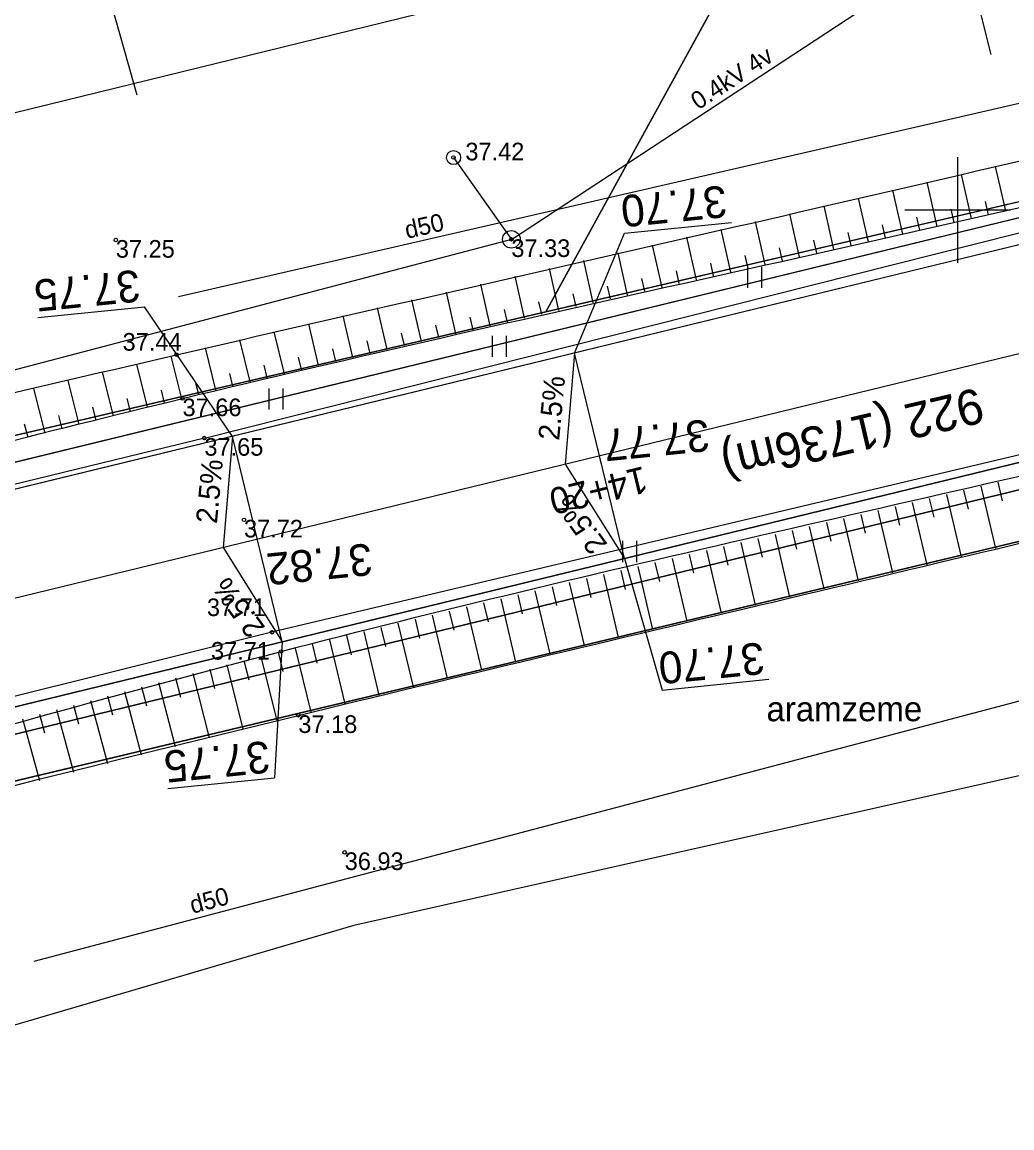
# Model space of a CAD drawing. Extents: x 469981 to 472086, y 246785 to 247785.
# Drawn here: x 470673.44 to 470701.54, y 247173.95 to 247205.33 of the extents above; entities that cross this region are included whole.
import ezdxf

# ---------------------------------------------------------------- set-up
doc = ezdxf.new("R2010")
doc.units = 0
for name, color, linetype in [('0_922', 7, 'Continuous'), ('0_Asfalta_mala', 7, 'Continuous'), ('0_Asfalta_Nomale', 7, 'Continuous'), ('0_Horiz_aprakst', 7, 'Continuous'), ('0_Ruut_Braukt', 7, 'Continuous'), ('0_Ruut_nomale', 7, 'Continuous'), ('0_vertikals', 7, 'Continuous'), ('0_vertkals_cipari', 7, 'Continuous'), ('21', 7, 'Continuous'), ('6_piketaza', 7, 'Continuous'), ('CELI_CMAL_####_####_#', 7, 'Continuous'), ('DREN_VADP_####_####_#', 7, 'Continuous'), ('DREN_VADP_####_TKST_#', 7, 'Continuous'), ('ELEK_ELEM_####_####_#', 7, 'Continuous'), ('ELEK_STUT_####_####_#', 7, 'Continuous'), ('ELEK_VADV_ZSPR_####_#', 7, 'Continuous'), ('ELEK_VADV_ZSPR_TKST_#', 7, 'Continuous'), ('GEOD_ELEM_####_####_#', 7, 'Continuous'), ('RAMI_UZMR_####_####_#', 7, 'Continuous'), ('RELJ_AATZ_####_TKST_#', 7, 'Continuous'), ('RELJ_ELEM_####_####_#', 7, 'Continuous'), ('RELJ_NOGA_####_####_#', 7, 'Continuous'), ('RELJ_NOGL_####_####_#', 7, 'Continuous'), ('ROBZ_PROJ_####_####_#', 7, 'Continuous'), ('TERT_ELEM_####_####_#', 7, 'Continuous'), ('TERT_IZMT_####_TKST_#', 7, 'Continuous')]:
    doc.layers.add(name, color=color, linetype=linetype)

msp = doc.modelspace()

# ---------------------------------------------------------------- linework, layer by layer
at = {"layer": '0_922'}
msp.add_line((470794.554, 247218.496), (470631.479, 247178.827), dxfattribs=at)
at = {"layer": '0_Asfalta_mala'}
for p, q in [((470793.845, 247221.411), (470630.743, 247181.735)), ((470795.263, 247215.581), (470632.216, 247175.919))]:
    msp.add_line(p, q, dxfattribs=at)
at = {"layer": '0_Asfalta_Nomale'}
for p, q in [((470793.668, 247222.14), (470630.558, 247182.462)), ((470795.441, 247214.852), (470632.366, 247175.183))]:
    msp.add_line(p, q, dxfattribs=at)
at = {"layer": '0_Ruut_Braukt'}
for p, q in [((470793.845, 247221.411), (470630.743, 247181.735)), ((470632.216, 247175.919), (470795.263, 247215.581))]:
    msp.add_line(p, q, dxfattribs=at)
at = {"layer": '0_Ruut_nomale'}
for p, q in [((470795.263, 247215.581), (470632.216, 247175.919)), ((470632.435, 247175.2), (470795.441, 247214.852))]:
    msp.add_line(p, q, dxfattribs=at)
for points in [[(470647.269, 247186.527), (470688.32, 247196.513), (470723.527, 247205.078), (470758.226, 247213.518), (470793.668, 247222.14), (470797.449, 247223.017), (470800.193, 247223.602), (470807.23, 247224.903), (470812.254, 247225.659), (470816.509, 247226.189), (470821.396, 247226.674), (470824.906, 247226.941), (470829.387, 247227.185), (470834.194, 247227.323)], [(470834.465, 247226.577), (470829.479, 247226.438), (470825.563, 247226.232), (470822.226, 247225.991), (470818.009, 247225.598), (470813.616, 247225.083), (470808.23, 247224.305), (470801.533, 247223.107), (470795.836, 247221.883), (470793.845, 247221.411), (470778.497, 247217.678), (470763.961, 247214.142), (470718.883, 247203.176), (470699.718, 247198.514), (470689.033, 247195.915), (470677.373, 247193.078), (470636.595, 247183.159)]]:
    msp.add_lwpolyline(points, dxfattribs=at)
at = {"layer": '0_vertikals'}
for p, q in [((470690.544, 247199.341), (470693.575, 247199.646)), ((470689.122, 247195.937), (470690.544, 247199.341)), ((470673.884, 247196.946), (470676.915, 247197.251)), ((470679.406, 247193.573), (470676.915, 247197.251)), ((470690.541, 247190.107), (470691.613, 247186.377)), ((470680.824, 247187.743), (470680.601, 247183.884)), ((470691.613, 247186.377), (470694.644, 247186.682)), ((470677.57, 247183.58), (470680.601, 247183.884))]:
    msp.add_line(p, q, dxfattribs=at)
for points in [[(470689.122, 247195.937), (470688.86, 247192.785), (470690.541, 247190.107)], [(470679.406, 247193.573), (470679.143, 247190.422), (470680.824, 247187.743)]]:
    msp.add_lwpolyline(points, close=True, dxfattribs=at)
at = {"layer": '21'}
msp.add_line((470794.554, 247218.496), (470631.479, 247178.827), dxfattribs=at)
at = {"layer": '6_piketaza'}
msp.add_lwpolyline([(470689.891, 247192.779), (470689.772, 247193.265)], dxfattribs=at)
at = {"layer": 'CELI_CMAL_####_####_#'}
for points in [[(470678.613, 247193.526), (470707.455, 247200.791), (470732.512, 247206.741), (470762.073, 247213.437), (470788.208, 247218.626), (470817.367, 247222.191), (470831.408, 247222.915), (470849.341, 247223.769), (470861.754, 247223.708), (470867.949, 247223.336), (470870.754, 247224.045), (470872.402, 247225.837), (470874.431, 247230.012), (470874.14, 247233.92), (470872.817, 247237.597), (470871.759, 247240.057)], [(470881.196, 247215.092), (470867.979, 247217.363), (470861.696, 247218.004), (470848.617, 247218.285), (470830.624, 247217.903), (470817.243, 247216.917), (470789.541, 247213.218), (470761.584, 247207.361), (470733.919, 247200.757), (470708.074, 247194.55), (470680.531, 247188.015)], [(470678.613, 247193.526), (470654.858, 247187.74), (470630.697, 247181.713), (470606.354, 247175.581)], [(470680.531, 247188.015), (470656.078, 247181.92), (470633.135, 247176.069), (470607.49, 247169.517), (470585.395, 247163.573), (470558.297, 247156.434), (470535.442, 247150.637), (470509.365, 247143.534), (470489.378, 247138.1), (470466.613, 247131.634), (470446.232, 247124.835), (470445.198, 247123.768), (470444.164, 247122.701), (470443.294, 247120.95), (470443.206, 247119.29), (470443.523, 247108.72)]]:
    msp.add_lwpolyline(points, dxfattribs=at)
at = {"layer": 'DREN_VADP_####_####_#'}
for points in [[(470788.229, 247230.84), (470790.777, 247223.487), (470677.88, 247197.532)], [(470700.95, 247204.41), (470697.604, 247217.704)], [(470673.776, 247178.682), (470800.53, 247212.157), (470815.664, 247193.505)], [(470676.705, 247203.259), (470674.369, 247211.529)]]:
    msp.add_lwpolyline(points, dxfattribs=at)
at = {"layer": 'ELEK_ELEM_####_####_#'}
for centre, radius in [((470685.687, 247201.487), 0.2), ((470687.329, 247199.165), 0.25), ((470687.329, 247199.165), 0.0225)]:
    msp.add_circle(centre, radius, dxfattribs=at)
at = {"layer": 'ELEK_STUT_####_####_#'}
msp.add_line((470685.687, 247201.487), (470687.329, 247199.165), dxfattribs=at)
at = {"layer": 'ELEK_VADV_ZSPR_####_#'}
for q in [(470703.495, 247209.765), (470643.228, 247187.582)]:
    msp.add_line((470687.329, 247199.165), q, dxfattribs=at)
at = {"layer": 'GEOD_ELEM_####_####_#'}
for p, q in [((470700, 247201.5), (470700, 247200)), ((470698.5, 247200), (470700, 247200)), ((470700, 247200), (470700, 247198.5)), ((470700, 247200), (470701.5, 247200))]:
    msp.add_line(p, q, dxfattribs=at)
at = {"layer": 'RAMI_UZMR_####_####_#'}
for points in [[(470560.64, 247175.144), (470793.366, 247232.231), (470822.25, 247233), (470855.497, 247231.608), (470869.75, 247235.5), (470872.288, 247238.827), (470875.523, 247240.24), (470882.387, 247236.327), (470885.36, 247235.904), (470900.348, 247222.872), (470947.872, 247208.875), (470978.25, 247197.629), (470994.287, 247200.731), (471010.572, 247199.465), (471044.448, 247201.846)], [(471016.707, 247172.079), (470997.217, 247171.376), (470979.902, 247175.851), (470953.212, 247178.863), (470866.8, 247207.896), (470847.133, 247208.95), (470818.512, 247207.896), (470793.929, 247204.557), (470730.787, 247190.475), (470682.857, 247179.693), (470601.924, 247155.957)]]:
    msp.add_lwpolyline(points, dxfattribs=at)
at = {"layer": 'RELJ_ELEM_####_####_#'}
for centre in [(470685.687, 247201.487), (470676.098, 247199.145), (470687.329, 247199.165), (470677.819, 247195.891), (470677.992, 247194.648), (470678.613, 247193.526), (470679.738, 247191.207), (470680.531, 247188.015), (470680.788, 247187.471), (470681.28, 247185.659), (470682.597, 247181.77)]:
    msp.add_circle(centre, 0.05, dxfattribs=at)
at = {"layer": 'RELJ_NOGA_####_####_#'}
for p, q in [((470700.392, 247199.754), (470700.109, 247201.009)), ((470701.367, 247199.976), (470701.08, 247201.235)), ((470699.416, 247199.534), (470699.136, 247200.785)), ((470698.441, 247199.316), (470698.162, 247200.561)), ((470696.488, 247198.881), (470696.215, 247200.115)), ((470697.465, 247199.098), (470697.188, 247200.337)), ((470700.88, 247199.865), (470700.794, 247200.242)), ((470695.512, 247198.664), (470695.24, 247199.892)), ((470698.928, 247199.425), (470698.845, 247199.799)), ((470699.904, 247199.644), (470699.819, 247200.02)), ((470693.559, 247198.232), (470693.29, 247199.448)), ((470694.536, 247198.448), (470694.265, 247199.67)), ((470697.953, 247199.207), (470697.87, 247199.58)), ((470692.583, 247198.016), (470692.315, 247199.227)), ((470696, 247198.773), (470695.918, 247199.142)), ((470696.977, 247198.989), (470696.894, 247199.36)), ((470691.607, 247197.8), (470691.34, 247199.005)), ((470695.024, 247198.556), (470694.943, 247198.924)), ((470689.654, 247197.366), (470689.388, 247198.561)), ((470690.63, 247197.583), (470690.364, 247198.783)), ((470693.071, 247198.124), (470692.991, 247198.488)), ((470694.048, 247198.34), (470693.967, 247198.706)), ((470688.678, 247197.148), (470688.412, 247198.339)), ((470692.095, 247197.908), (470692.015, 247198.27)), ((470686.727, 247196.709), (470686.459, 247197.894)), ((470687.703, 247196.929), (470687.436, 247198.117)), ((470691.119, 247197.692), (470691.038, 247198.052)), ((470685.752, 247196.487), (470685.483, 247197.671)), ((470689.166, 247197.257), (470689.086, 247197.615)), ((470690.142, 247197.475), (470690.062, 247197.834)), ((470683.803, 247196.039), (470683.529, 247197.222)), ((470684.777, 247196.264), (470684.505, 247197.447)), ((470688.19, 247197.039), (470688.111, 247197.396)), ((470682.829, 247195.812), (470682.552, 247196.997)), ((470686.24, 247196.598), (470686.159, 247196.954)), ((470687.215, 247196.819), (470687.135, 247197.175)), ((470681.855, 247195.584), (470681.574, 247196.77)), ((470685.265, 247196.376), (470685.183, 247196.731)), ((470679.91, 247195.118), (470679.621, 247196.315)), ((470680.883, 247195.352), (470680.598, 247196.543)), ((470683.316, 247195.926), (470683.233, 247196.281)), ((470684.29, 247196.152), (470684.208, 247196.507)), ((470678.939, 247194.882), (470678.644, 247196.085)), ((470682.342, 247195.698), (470682.258, 247196.054)), ((470677.968, 247194.642), (470677.666, 247195.854)), ((470681.369, 247195.468), (470681.284, 247195.825)), ((470676.028, 247194.156), (470675.716, 247195.392)), ((470676.998, 247194.4), (470676.691, 247195.623)), ((470679.424, 247195), (470679.337, 247195.36)), ((470680.396, 247195.235), (470680.31, 247195.594)), ((470675.058, 247193.911), (470674.742, 247195.161)), ((470678.453, 247194.762), (470678.364, 247195.125)), ((470674.089, 247193.664), (470673.767, 247194.929)), ((470677.483, 247194.521), (470677.392, 247194.886)), ((470675.543, 247194.034), (470675.449, 247194.407)), ((470676.513, 247194.278), (470676.42, 247194.647)), ((470674.574, 247193.788), (470674.478, 247194.165)), ((470673.605, 247193.541), (470673.507, 247193.922)), ((470701.143, 247192.273), (470701.268, 247191.743)), ((470701.143, 247192.273), (470701.268, 247191.743)), ((470699.683, 247191.93), (470700.099, 247190.16)), ((470699.683, 247191.93), (470700.099, 247190.16)), ((470700.17, 247192.044), (470700.295, 247191.513)), ((470700.17, 247192.044), (470700.295, 247191.513)), ((470700.657, 247192.159), (470701.073, 247190.39)), ((470700.657, 247192.159), (470701.073, 247190.39)), ((470698.223, 247191.588), (470698.347, 247191.057)), ((470698.223, 247191.588), (470698.347, 247191.057)), ((470698.71, 247191.702), (470699.124, 247189.931)), ((470698.71, 247191.702), (470699.124, 247189.931)), ((470699.196, 247191.816), (470699.321, 247191.285)), ((470699.196, 247191.816), (470699.321, 247191.285)), ((470697.249, 247191.36), (470697.373, 247190.828)), ((470697.249, 247191.36), (470697.373, 247190.828)), ((470697.736, 247191.474), (470698.15, 247189.702)), ((470697.736, 247191.474), (470698.15, 247189.702)), ((470695.788, 247191.019), (470696.203, 247189.244)), ((470695.788, 247191.019), (470696.203, 247189.244)), ((470696.275, 247191.133), (470696.4, 247190.6)), ((470696.275, 247191.133), (470696.4, 247190.6)), ((470696.762, 247191.246), (470697.176, 247189.473)), ((470696.762, 247191.246), (470697.176, 247189.473)), ((470694.328, 247190.678), (470694.452, 247190.145)), ((470694.328, 247190.678), (470694.452, 247190.145)), ((470694.815, 247190.792), (470695.229, 247189.015)), ((470694.815, 247190.792), (470695.229, 247189.015)), ((470695.301, 247190.905), (470695.426, 247190.373)), ((470695.301, 247190.905), (470695.426, 247190.373)), ((470692.867, 247190.337), (470693.283, 247188.558)), ((470692.867, 247190.337), (470693.283, 247188.558)), ((470693.354, 247190.45), (470693.479, 247189.917)), ((470693.354, 247190.45), (470693.479, 247189.917)), ((470693.841, 247190.564), (470694.256, 247188.787)), ((470693.841, 247190.564), (470694.256, 247188.787)), ((470691.893, 247190.109), (470692.31, 247188.328)), ((470691.893, 247190.109), (470692.31, 247188.328)), ((470692.38, 247190.223), (470692.505, 247189.689)), ((470692.38, 247190.223), (470692.505, 247189.689)), ((470690.433, 247189.767), (470690.558, 247189.232)), ((470690.433, 247189.767), (470690.558, 247189.232)), ((470690.92, 247189.881), (470691.337, 247188.098)), ((470690.92, 247189.881), (470691.337, 247188.098)), ((470691.406, 247189.995), (470691.531, 247189.46)), ((470691.406, 247189.995), (470691.531, 247189.46)), ((470688.973, 247189.424), (470689.393, 247187.636)), ((470688.973, 247189.424), (470689.393, 247187.636)), ((470689.459, 247189.538), (470689.585, 247189.002)), ((470689.459, 247189.538), (470689.585, 247189.002)), ((470689.946, 247189.653), (470690.365, 247187.868)), ((470689.946, 247189.653), (470690.365, 247187.868)), ((470687.513, 247189.08), (470687.64, 247188.542)), ((470687.513, 247189.08), (470687.64, 247188.542)), ((470687.999, 247189.194), (470688.421, 247187.404)), ((470687.999, 247189.194), (470688.421, 247187.404)), ((470688.486, 247189.309), (470688.612, 247188.773)), ((470688.486, 247189.309), (470688.612, 247188.773)), ((470686.539, 247188.849), (470686.667, 247188.311)), ((470686.539, 247188.849), (470686.667, 247188.311)), ((470687.026, 247188.965), (470687.45, 247187.171)), ((470687.026, 247188.965), (470687.45, 247187.171)), ((470685.08, 247188.503), (470685.509, 247186.702)), ((470685.08, 247188.503), (470685.509, 247186.702)), ((470685.566, 247188.619), (470685.695, 247188.079)), ((470685.566, 247188.619), (470685.695, 247188.079)), ((470686.053, 247188.734), (470686.48, 247186.937)), ((470686.053, 247188.734), (470686.48, 247186.937)), ((470683.621, 247188.154), (470683.751, 247187.612)), ((470683.621, 247188.154), (470683.751, 247187.612)), ((470684.107, 247188.271), (470684.539, 247186.465)), ((470684.107, 247188.271), (470684.539, 247186.465)), ((470684.594, 247188.387), (470684.723, 247187.846)), ((470684.594, 247188.387), (470684.723, 247187.846)), ((470682.649, 247187.921), (470682.78, 247187.377)), ((470682.649, 247187.921), (470682.78, 247187.377)), ((470683.135, 247188.038), (470683.57, 247186.227)), ((470683.135, 247188.038), (470683.57, 247186.227)), ((470681.191, 247187.568), (470681.633, 247185.746)), ((470681.191, 247187.568), (470681.633, 247185.746)), ((470681.677, 247187.686), (470681.808, 247187.14)), ((470681.677, 247187.686), (470681.808, 247187.14)), ((470682.163, 247187.803), (470682.601, 247185.988)), ((470682.163, 247187.803), (470682.601, 247185.988)), ((470679.734, 247187.211), (470679.87, 247186.663)), ((470679.734, 247187.211), (470679.87, 247186.663)), ((470680.219, 247187.331), (470680.67, 247185.505)), ((470680.219, 247187.331), (470680.67, 247185.505)), ((470680.705, 247187.45), (470680.839, 247186.903)), ((470680.705, 247187.45), (470680.839, 247186.903)), ((470678.764, 247186.967), (470678.903, 247186.42)), ((470678.764, 247186.967), (470678.903, 247186.42)), ((470679.249, 247187.09), (470679.707, 247185.263)), ((470679.249, 247187.09), (470679.707, 247185.263)), ((470677.311, 247186.593), (470677.783, 247184.779)), ((470677.311, 247186.593), (470677.783, 247184.779)), ((470677.795, 247186.719), (470677.936, 247186.173)), ((470677.795, 247186.719), (470677.936, 247186.173)), ((470678.28, 247186.844), (470678.747, 247185.022)), ((470678.28, 247186.844), (470678.747, 247185.022)), ((470676.344, 247186.339), (470676.82, 247184.537)), ((470676.344, 247186.339), (470676.82, 247184.537)), ((470676.828, 247186.467), (470676.97, 247185.924)), ((470676.828, 247186.467), (470676.97, 247185.924)), ((470674.895, 247185.952), (470675.039, 247185.418)), ((470674.895, 247185.952), (470675.039, 247185.418)), ((470675.378, 247186.082), (470675.858, 247184.294)), ((470675.378, 247186.082), (470675.858, 247184.294)), ((470675.861, 247186.211), (470676.005, 247185.672)), ((470675.861, 247186.211), (470676.005, 247185.672)), ((470673.93, 247185.69), (470674.075, 247185.161)), ((470673.93, 247185.69), (470674.075, 247185.161)), ((470674.413, 247185.821), (470674.892, 247184.05)), ((470674.413, 247185.821), (470674.892, 247184.05)), ((470673.448, 247185.558), (470673.929, 247183.807)), ((470673.448, 247185.558), (470673.929, 247183.807))]:
    msp.add_line(p, q, dxfattribs=at)
for points in [[(470606.183, 247176.676), (470630.141, 247182.622), (470654.6, 247188.654), (470677.992, 247194.648), (470707.339, 247201.373), (470732.104, 247207.628), (470762.069, 247214.507), (470787.98, 247219.522), (470817.319, 247223.525), (470842.975, 247225.157), (470861.302, 247225.322)], [(470443.762, 247118.331), (470443.88, 247120.814), (470444.471, 247122.233), (470445.96, 247123.747), (470447.74, 247124.344), (470466.701, 247130.323), (470490.205, 247137.037), (470509.522, 247142.633), (470536.42, 247149.583), (470558.637, 247154.955), (470585.403, 247162.504), (470607.875, 247168.231), (470633.412, 247175.414), (470656.062, 247180.759), (470680.788, 247187.471), (470708.074, 247193.923), (470734.191, 247200.317), (470761.697, 247206.456), (470789.773, 247212.754), (470817.257, 247216.179), (470830.019, 247217.144), (470848.586, 247217.569), (470861.752, 247217.476), (470881.066, 247214.264), (470905.336, 247205.96), (470932.738, 247196.11), (470958.906, 247187.141), (470978.102, 247181.086)]]:
    msp.add_spline(points, degree=3, dxfattribs=at)
at = {"layer": 'RELJ_NOGL_####_####_#'}
for points in [[(470606.139, 247178.172), (470629.32, 247183.824), (470654.592, 247190.289), (470677.819, 247195.89), (470706.841, 247202.594), (470731.579, 247208.797), (470762.066, 247216.088), (470787.493, 247220.75), (470816.99, 247225.543), (470831.338, 247226.448), (470860.897, 247226.774)], [(470444.636, 247118.184), (470444.802, 247120.028), (470444.991, 247120.926), (470445.558, 247121.73), (470446.408, 247122.251), (470448.872, 247122.621), (470466.486, 247128.526), (470490.665, 247135.792), (470509.603, 247140.94), (470537.55, 247147.945), (470558.966, 247153.542), (470586.086, 247160.934), (470607.922, 247166.842), (470634.241, 247173.648), (470681.28, 247185.658), (470708.292, 247192.117), (470734.878, 247198.699), (470761.457, 247204.922), (470790.498, 247211.068), (470817.148, 247213.701), (470830.618, 247215.209), (470848.022, 247215.369), (470862.099, 247215.472), (470880.883, 247212.412), (470904.425, 247203.826), (470932.21, 247193.701), (470958.298, 247186.024), (470977.689, 247180.167)]]:
    msp.add_spline(points, degree=3, dxfattribs=at)
at = {"layer": 'ROBZ_PROJ_####_####_#'}
for points in [[(470613.752, 247179.765), (470688.303, 247197.106), (470783.692, 247219.293), (470809.088, 247224.67), (470845.751, 247226.447), (470876.169, 247225.296), (470921.641, 247209.731), (470967.353, 247194.084), (470989.48, 247188.802), (471001.509, 247189.266), (471050.609, 247195.379), (471093.674, 247200.298), (471124.72, 247213.54), (471341.261, 247348.2), (471524.883, 247464.852)], [(471398.351, 247372.094), (471346.741, 247338.478), (471133.176, 247205.05), (471108.425, 247194.786), (471087.339, 247189.709), (471023.306, 247181.157), (470962.604, 247185.245), (470905.63, 247205.857), (470878.75, 247214.454), (470852.344, 247217.039), (470815.743, 247215.147), (470778.583, 247209.26), (470718.669, 247194.633), (470636.973, 247175.147), (470468.364, 247124.23), (470431.624, 247112.202), (470396.219, 247097.502), (470371.503, 247083.47), (470275.956, 246992.729), (470152.342, 246907.761), (470066.737, 246851.23)], [(470797.907, 247259.877), (470809.088, 247224.67), (470783.692, 247219.293), (470688.303, 247197.106), (470715, 247245.697)], [(470715.25, 247246.151), (470688.303, 247197.106), (470613.752, 247179.765), (470474.818, 247141.882), (470438.432, 247129.536), (470421.395, 247122.632), (470455.523, 247176.924)], [(470640.364, 247130.279), (470636.973, 247175.147), (470718.669, 247194.633), (470722.164, 247159.516)]]:
    msp.add_lwpolyline(points, dxfattribs=at)
at = {"layer": 'TERT_ELEM_####_####_#'}
for p, q in [((470694.04, 247197.788), (470694.04, 247198.388)), ((470694.44, 247197.788), (470694.44, 247198.388)), ((470686.793, 247195.828), (470686.793, 247196.428)), ((470687.193, 247195.828), (470687.193, 247196.428)), ((470680.451, 247194.333), (470680.451, 247194.933)), ((470680.851, 247194.333), (470680.851, 247194.933)), ((470690.491, 247190.008), (470690.491, 247190.608)), ((470690.891, 247190.008), (470690.891, 247190.608))]:
    msp.add_line(p, q, dxfattribs=at)

# ---------------------------------------------------------------- texts
at = {"layer": '0_Horiz_aprakst'}
msp.add_text('922 (1736m)', height=1, rotation=193.1567, dxfattribs=at).set_placement((470700.592, 247194.964))
at = {"layer": '0_vertkals_cipari'}
for s, height, rotation, p in [('37.70', 0.9, 185.7316, (470693.399, 247200.7)), ('37.75', 0.9, 185.7316, (470676.739, 247198.305)), ('2.5%', 0.5993, 84.5215, (470688.684, 247193.443)), ('37.77', 0.9, 185.7316, (470692.906, 247194.061)), ('2.5%', 0.5993, 84.5215, (470678.967, 247191.08)), ('2.5%', 0.5993, 125.7338, (470690.076, 247190.509)), ('37.82', 0.9, 185.7316, (470683.333, 247190.545)), ('2.5%', 0.5993, 125.7338, (470680.359, 247188.145)), ('37.70', 0.9, 185.7316, (470694.468, 247187.736)), ('37.75', 0.9, 185.7316, (470680.425, 247184.938))]:
    msp.add_text(s, height=height, rotation=rotation, dxfattribs=at).set_placement(p)
at = {"layer": '6_piketaza'}
msp.add_text('14+20', height=0.75, rotation=193.672, dxfattribs=at).set_placement((470691.086, 247192.735))
at = {"layer": 'DREN_VADP_####_TKST_#'}
for rotation, p in [(12.9475, (470684.365, 247199.177)), (14.7937, (470678.273, 247180.025))]:
    msp.add_text('d50', height=0.5, rotation=rotation, dxfattribs=at).set_placement(p)
at = {"layer": 'ELEK_VADV_ZSPR_TKST_#'}
msp.add_text('0.4kV 4v', height=0.5, rotation=33.2526, dxfattribs=at).set_placement((470692.635, 247202.824))
at = {"layer": 'RELJ_AATZ_####_TKST_#'}
for s, p in [('37.42', (470686.023, 247201.407)), ('37.25', (470676.098, 247198.645)), ('37.33', (470687.329, 247198.665)), ('37.44', (470676.29, 247196.007)), ('37.66', (470677.992, 247194.148)), ('37.65', (470678.613, 247193.026)), ('37.72', (470679.738, 247190.707)), ('37.71', (470678.684, 247188.475)), ('37.71', (470678.801, 247187.239)), ('37.18', (470681.28, 247185.159)), ('36.93', (470682.597, 247181.27))]:
    msp.add_text(s, height=0.5, dxfattribs=at).set_placement(p)
at = {"layer": 'TERT_IZMT_####_TKST_#'}
msp.add_text('aramzeme', height=0.7, dxfattribs=at).set_placement((470694.573, 247185.492))

doc.saveas('drawing.dxf')
